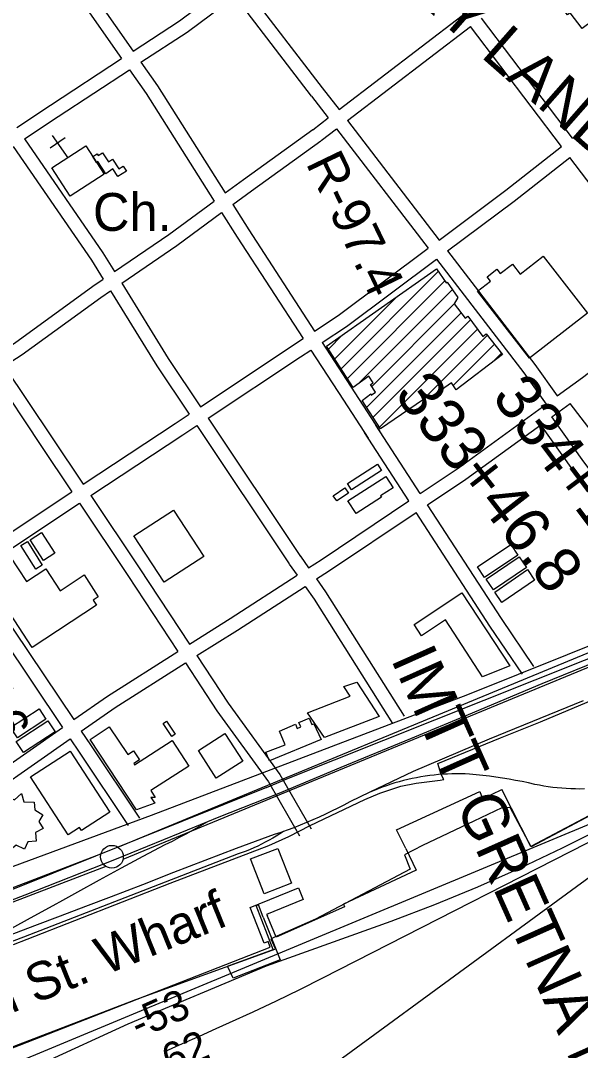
# Model space of a CAD drawing. Extents: x 3651524 to 3689615, y 505651 to 531377.
# Drawn here: x 3678446 to 3679674, y 518425 to 520684 of the extents above; entities that cross this region are included whole.
import ezdxf

# ---------------------------------------------------------------- set-up
doc = ezdxf.new("R2010")
doc.units = 0
for name, color, linetype in [('V-BLDG-IDEN', 7, 'Continuous'), ('V-BLDG-OTLN', 7, 'Continuous'), ('V-CHAN-DOCK', 7, 'Continuous'), ('V-CHAN-NAID', 7, 'Continuous'), ('V-FLOD-BASE', 7, 'Continuous'), ('V-RAIL-TRAK', 7, 'Continuous'), ('V-RIVR-EDGE', 7, 'Continuous'), ('V-RIVR-RANG', 7, 'Continuous'), ('V-RIVR-RANG-IDEN', 7, 'Continuous'), ('V-ROAD-CNTR', 7, 'Continuous'), ('V-SITE-OTLN', 7, 'Continuous'), ('V-SITE-OTLN-IDEN', 7, 'Continuous'), ('V-SURV-IDEN', 7, 'Continuous'), ('V-SURV-LINE', 7, 'Continuous'), ('V-TOPO-DPTH', 7, 'Continuous'), ('V-TOPO-MAJR', 7, 'Continuous'), ('V-TOPO-MINR', 7, 'Continuous')]:
    doc.layers.add(name, color=color, linetype=linetype)

msp = doc.modelspace()

# ---------------------------------------------------------------- linework, layer by layer
at = {"layer": 'V-BLDG-OTLN'}
for p, q in [((3679148.795, 519920.262), (3679362.126, 520133.593)), ((3679162.706, 519898.818), (3679376.732, 520112.843)), ((3679134.884, 519941.706), (3679272.502, 520079.324)), ((3679186.192, 519886.948), (3679393.107, 520093.863)), ((3679216.048, 519881.448), (3679397.291, 520062.691)), ((3679204.995, 519835.04), (3679412.407, 520042.452)), ((3679218.908, 519813.597), (3679433.008, 520027.698)), ((3679120.973, 519963.15), (3679152.13, 519994.307)), ((3679232.82, 519792.154), (3679447.934, 520007.268)), ((3679327.473, 519851.452), (3679469.783, 519993.762)), ((3679394.836, 519883.459), (3679485.255, 519973.878)), ((3679482.14, 519935.409), (3679500.726, 519953.995))]:
    msp.add_line(p, q, dxfattribs=at)
for points in [[(3679602.456, 520766.164), (3679701.788, 520840.654), (3679714.727, 520823.401), (3679733.235, 520837.281), (3679780.706, 520773.981), (3679762.907, 520760.634), (3679777.429, 520741.27), (3679677.564, 520666.383), (3679651.495, 520701.146), (3679645.568, 520696.702), (3679640.702, 520703.192), (3679680.763, 520733.234), (3679667.238, 520751.271), (3679628.175, 520721.974), (3679622.389, 520729.687), (3679627.138, 520733.251)], [(3678514.425, 520360.67), (3678588.632, 520408.98), (3678628.81, 520347.264), (3678554.601, 520298.956)], [(3678625.347, 520393.803), (3678638.161, 520374.109), (3678647.08, 520379.911), (3678660.953, 520358.589), (3678670.471, 520364.781), (3678677.784, 520353.541), (3678659.295, 520341.509), (3678648.295, 520358.415), (3678632.277, 520347.991), (3678615.023, 520374.513), (3678612.27, 520372.723), (3678603.88, 520385.623), (3678613.52, 520391.894), (3678616.168, 520387.829)], [(3679524.781, 520149.812), (3679541.749, 520127.933), (3679592.447, 520167.249), (3679689.602, 520041.977), (3679562.051, 519943.054), (3679447.877, 520090.271), (3679476.4, 520112.389), (3679469.068, 520121.843), (3679490.748, 520138.657), (3679498.129, 520129.142)], [(3679116.902, 519969.426), (3679357.88, 520139.625), (3679379.758, 520108.545), (3679381.809, 520109.983), (3679405.252, 520076.533), (3679397.216, 520062.791), (3679420.774, 520031.249), (3679427.266, 520035.558), (3679460.118, 519990.59), (3679467.495, 519996.702), (3679502.823, 519951.3), (3679401.723, 519873.621), (3679391.072, 519888.836), (3679346.99, 519858.234), (3679343.595, 519862.486), (3679235.284, 519788.357), (3679194.912, 519850.581), (3679214.376, 519864.853), (3679215.064, 519862.386), (3679224.465, 519868.732), (3679213.352, 519885.52), (3679218.947, 519889.372), (3679209.873, 519903.923), (3679175.417, 519879.224)], [(3679162.754, 519668.379), (3679228.784, 519710.795), (3679237.721, 519696.885), (3679171.69, 519654.469)], [(3679163.883, 519630.185), (3679246.923, 519683.714), (3679262.834, 519659.034), (3679235.276, 519641.269), (3679237.343, 519638.062), (3679181.858, 519602.298)], [(3679164.964, 519647.397), (3679139.428, 519629.981), (3679131.758, 519641.224), (3679157.299, 519658.638)], [(3678694.268, 519553.525), (3678780.886, 519610.222), (3678847.539, 519508.393), (3678760.92, 519451.698)], [(3678491.32, 519560.842), (3678520.582, 519515.18), (3678495.817, 519499.31), (3678466.563, 519544.976)], [(3678460.43, 519541.11), (3678492.874, 519489.398), (3678478.894, 519480.626), (3678446.45, 519532.336)], [(3679447.84, 519485.74), (3679521.05, 519534.532), (3679536.746, 519510.982), (3679463.536, 519462.19)], [(3678612.27, 519401.358), (3678471.268, 519308.606), (3678364.163, 519471.431), (3678421.747, 519509.308), (3678458.654, 519453.201), (3678500.999, 519481.054), (3678532.454, 519433.235), (3678584.829, 519467.691), (3678616.168, 519420.048), (3678604.867, 519412.614)], [(3679467.29, 519458.469), (3679539.378, 519507.533), (3679555.377, 519484.028), (3679483.285, 519434.966)], [(3679573.227, 519456.591), (3679501.692, 519407.529), (3679486.058, 519430.327), (3679557.59, 519479.385)], [(3679308.967, 519359.145), (3679413.917, 519428.249), (3679519.215, 519268.29), (3679459.458, 519244.342), (3679378.218, 519369.34), (3679325.605, 519334.37)], [(3679232.206, 519157.173), (3679112.583, 519111.458), (3679074.807, 519165.449), (3679168.495, 519201.787), (3679154.952, 519222.947), (3679183.12, 519232.898)], [(3678423.75, 519133.091), (3678486.366, 519173.934), (3678501.144, 519151.279), (3678438.526, 519110.436)], [(3679105.343, 519106.942), (3678991.875, 519060.143), (3678983.935, 519079.101), (3679026.319, 519095.287), (3679013.84, 519125.396), (3679048.687, 519140.142), (3679052.513, 519131.112), (3679060.406, 519134.473), (3679056.42, 519143.88), (3679078.889, 519153.339), (3679084.748, 519139.548), (3679088.762, 519141.166)], [(3678436.073, 519102.678), (3678505.408, 519147.879), (3678521.12, 519123.779), (3678451.779, 519078.589)], [(3678700.291, 518952.377), (3678597.92, 519106.889), (3678640.152, 519134.893), (3678680.635, 519073.725), (3678693.398, 519082.247), (3678706.534, 519062.271), (3678693.934, 519053.987), (3678695.741, 519051.179), (3678778.41, 519104.488), (3678814.912, 519048.572), (3678731.333, 518994.92), (3678741.215, 518979.409), (3678731.693, 518979.276), (3678740.131, 518966.914)], [(3678765.49, 519146.747), (3678784.546, 519118.263), (3678777.21, 519113.356), (3678758.156, 519141.842)], [(3678894.069, 519120.002), (3678933.014, 519059.264), (3678874.916, 519022.013), (3678835.974, 519082.751)], [(3678554.638, 519081.539), (3678641.508, 518947.438), (3678579.388, 518907.196), (3678575.095, 518913.824), (3678550.245, 518897.724), (3678467.667, 519025.198)], [(3678475.577, 518969.14), (3678477.014, 518952.642), (3678494.597, 518941.259), (3678485.981, 518927.039), (3678494.887, 518911.366), (3678478.319, 518902.676), (3678479.992, 518884.06), (3678461.151, 518882.608), (3678453.888, 518865.944), (3678435.876, 518874.981), (3678423.22, 518865.09), (3678412.302, 518881.42), (3678394.263, 518876.405), (3678392.121, 518898.142), (3678375.354, 518904.622), (3678384.512, 518921.076), (3678374.156, 518936.964), (3678389.274, 518945.533), (3678388.821, 518964.938), (3678407.78, 518966.169), (3678414.374, 518982.047), (3678431.934, 518974.121), (3678447.91, 518988.271), (3678452.705, 518970.23)], [(3679010.359, 518867.971), (3679040.165, 518791.292), (3678980.003, 518767.902), (3678950.084, 518844.855)]]:
    msp.add_lwpolyline(points, close=True, dxfattribs=at)
at = {"layer": 'V-CHAN-DOCK'}
for p in [(3678962.702, 518742.369), (3678978.035, 518717.378)]:
    msp.add_line(p, (3678967.922, 518744.006), dxfattribs=at)
for points in [[(3678430.289, 518657.275), (3678460.108, 518668.463), (3678773.97, 518791.474), (3678990.026, 518874.045), (3679033.95, 518894.235), (3679080.996, 518918.112), (3679201.249, 518975.464), (3679234.201, 518988.772), (3679279.722, 519004.775), (3679313.766, 519011.274), (3679366.16, 519017.881), (3679374.54, 519019.398), (3679368.308, 519030.181), (3679360.823, 519054.255), (3679498.387, 519110.139), (3679586.787, 519145.801), (3679702.896, 519194.213), (3679805.947, 519234.684), (3679861.368, 519261.234), (3679967.43, 519324.267), (3680122.613, 519414.863), (3680310.187, 519525.053)], [(3680038.602, 519122.163), (3679565.057, 518872.245), (3679501.541, 518997.032)], [(3679290.855, 518867.858), (3679270.776, 518908.984), (3679453.108, 518992.573), (3679459.151, 518976.746), (3679501.541, 518997.032)], [(3679290.855, 518867.858), (3679313.897, 518820.072), (3679153.917, 518745.318), (3679156.522, 518739.461), (3679006.406, 518672.844), (3678987.12, 518719.563)], [(3678949.451, 518738.341), (3679055.087, 518781.412), (3679065.456, 518755.976), (3678985.555, 518723.212), (3678987.12, 518719.563)], [(3674379.337, 517022.485), (3674431.287, 516883.926), (3674666.037, 516962.69), (3675026.745, 517082.924), (3675377.057, 517201.286), (3675707.064, 517311.835), (3676115.611, 517449.999), (3676422.821, 517589.814), (3676822.953, 517773.616), (3677050.318, 517876.764), (3677247.993, 517952.591), (3677702.033, 518123.597), (3678058.129, 518258.279), (3678175.938, 518300.603), (3678158.927, 518346.19), (3678172.481, 518348.985), (3678177.99, 518335.446), (3678443.368, 518436.109), (3678992.949, 518651.297), (3678988.803, 518663.486), (3678979.78, 518659.812), (3678949.451, 518738.341)], [(3678978.035, 518717.378), (3679015.511, 518623.706), (3678912.231, 518583.07), (3678899.953, 518609.794), (3678999.592, 518646.005), (3678962.702, 518742.369)]]:
    msp.add_lwpolyline(points, dxfattribs=at)
at = {"layer": 'V-FLOD-BASE'}
for q in [(3678423.895, 518776.348), (3679021.547, 519016.545)]:
    msp.add_line((3678984.976, 519001.4), q, dxfattribs=at)
msp.add_lwpolyline([(3680558.342, 519779.943), (3679794.431, 519324.421), (3679021.858, 519016.607)], dxfattribs=at)
at = {"layer": 'V-RAIL-TRAK'}
for points in [[(3678265.778, 518692.693), (3678455.748, 518765.735), (3678652.637, 518843.282), (3678796.083, 518902.162), (3678856.679, 518927.193), (3678877.697, 518935.877), (3679012.749, 518989.25), (3679149.264, 519046.104), (3679301.613, 519109.002), (3679428.237, 519161.83), (3679589.975, 519229.744), (3679733.919, 519288.131), (3679747.458, 519293.39), (3679760.91, 519298.866), (3679774.269, 519304.562), (3679787.536, 519310.474), (3679800.702, 519316.602), (3679813.769, 519322.942), (3679826.73, 519329.494), (3679839.582, 519336.259), (3679852.322, 519343.23), (3679864.948, 519350.406), (3679961.79, 519408.51)], [(3679679.766, 519191.451), (3679473.932, 519107.81), (3679307.21, 519036.8), (3679212.189, 518991.101), (3679168.268, 518969.976), (3679154.954, 518962.855), (3679141.535, 518955.935), (3679128.014, 518949.219), (3679114.393, 518942.707), (3679100.675, 518936.401), (3679086.866, 518930.302), (3679072.964, 518924.41), (3679058.976, 518918.731), (3679044.906, 518913.261), (3679030.755, 518908.005), (3679022.327, 518905.019), (3679016.523, 518902.963), (3679002.22, 518898.134), (3678987.845, 518893.524), (3678918.983, 518867.512), (3678850.199, 518841.304), (3678781.486, 518814.897), (3678712.854, 518788.294), (3678644.295, 518761.491), (3678588.19, 518740.495), (3678532.136, 518719.368), (3678476.132, 518698.106), (3678420.178, 518676.71)], [(3679682.725, 518998.228), (3679672.805, 518998.109), (3679662.884, 518998.199), (3679652.968, 518998.5), (3679643.06, 518999.01), (3679633.164, 518999.727), (3679623.286, 519000.655), (3679613.431, 519001.791), (3679603.603, 519003.135), (3679593.803, 519004.685), (3679584.038, 519006.442), (3679574.314, 519008.404), (3679560.132, 519011.53), (3679545.907, 519014.46), (3679531.642, 519017.194), (3679517.341, 519019.732), (3679503.007, 519022.073), (3679488.642, 519024.215), (3679474.249, 519026.161), (3679459.829, 519027.91), (3679445.389, 519029.46), (3679430.928, 519030.81), (3679421.185, 519031.258), (3679411.437, 519031.506), (3679401.684, 519031.555), (3679391.932, 519031.403), (3679382.183, 519031.051), (3679372.445, 519030.5), (3679362.719, 519029.749), (3679353.01, 519028.798), (3679343.323, 519027.65), (3679333.66, 519026.302), (3679324.026, 519024.756), (3679314.427, 519023.013), (3679304.865, 519021.073), (3679295.344, 519018.939), (3679285.87, 519016.611), (3679276.443, 519014.088), (3679267.071, 519011.372), (3679257.757, 519008.464), (3679248.504, 519005.365), (3679239.319, 519002.078), (3679230.201, 518998.605), (3679221.157, 518994.945), (3679212.189, 518991.101)], [(3678334.857, 518643.774), (3678397.964, 518677.738), (3678460.946, 518711.936), (3678523.799, 518746.363), (3678531.624, 518750.713), (3678571.347, 518772.788), (3678619.029, 518798.976), (3678666.841, 518824.922), (3678714.783, 518850.629), (3678762.854, 518876.091), (3678778.757, 518884.117), (3678794.557, 518892.342), (3678810.253, 518900.764), (3678825.84, 518909.38), (3678841.317, 518918.19), (3678856.679, 518927.193)], [(3679022.327, 518905.019), (3679014.586, 518899.93), (3679006.736, 518895.013), (3678998.779, 518890.266), (3678990.725, 518885.692), (3678982.569, 518881.295), (3678974.322, 518877.076), (3678965.985, 518873.04), (3678957.561, 518869.183), (3678949.056, 518865.511), (3678940.473, 518862.026), (3678931.816, 518858.726), (3678923.089, 518855.618), (3678687.487, 518764.43), (3678452.223, 518672.909), (3678283.782, 518609.591), (3678166.826, 518562.663), (3678067.226, 518520.573)]]:
    msp.add_lwpolyline(points, dxfattribs=at)
at = {"layer": 'V-RIVR-EDGE'}
msp.add_lwpolyline([(3679974.44, 519087.73), (3679565.829, 518871.222), (3679520.088, 518957.729), (3679501.703, 518956.549), (3679440.36, 518927.903), (3679327.485, 518874.262), (3679288.22, 518853.526), (3679300.397, 518822.247), (3679092.411, 518712.471), (3678994.882, 518669.821), (3679004.628, 518646.513), (3678697.99, 518535.755), (3678421.389, 518429.825)], dxfattribs=at)
at = {"layer": 'V-ROAD-CNTR'}
for points in [[(3678479.2, 520873.863), (3678510.05, 520825.909), (3678667.322, 520600.58)], [(3678504.765, 520889.572), (3678534.974, 520842.615), (3678692.447, 520616.999)], [(3679656.394, 520425.761), (3680104.753, 520776.271), (3680244.245, 520878.89)], [(3678692.446, 520616.998), (3678793.949, 520683.331), (3679026.145, 520856.784)], [(3678709.624, 520592.386), (3678811.149, 520658.733), (3678916.198, 520737.206)], [(3679083.898, 520518.287), (3678916.199, 520737.205)], [(3679107.714, 520536.531), (3678940.234, 520755.161)], [(3679144.57, 520488.541), (3679414.717, 520695.041)], [(3679656.396, 520425.761), (3679456.67, 520689.349)], [(3679162.843, 520464.748), (3679432.835, 520671.13)], [(3679632.758, 520407.282), (3679432.836, 520671.13)], [(3678437.553, 520449.38), (3678511.327, 520498.638), (3678667.322, 520600.58)], [(3678454.529, 520424.642), (3678527.863, 520473.606), (3678684.5, 520575.968)], [(3678684.499, 520575.969), (3678720.843, 520523.899), (3678870.602, 520288.049)], [(3678709.624, 520592.388), (3678745.816, 520540.533), (3678894.838, 520305.846)], [(3679107.702, 520536.546), (3679144.57, 520488.541)], [(3679083.91, 520518.272), (3679120.735, 520470.323)], [(3679086.688, 520444.296), (3679120.736, 520470.322)], [(3679162.843, 520464.749), (3679364.337, 520202.39)], [(3678894.837, 520305.844), (3678934.441, 520334.927), (3679087.045, 520444.561)], [(3679104.906, 520420.462), (3679139.009, 520446.529)], [(3679139.009, 520446.53), (3679340.311, 520184.422)], [(3678454.529, 520424.643), (3678626.03, 520174.718), (3678651.612, 520133.367)], [(3678910.956, 520280.461), (3678952.071, 520310.653), (3679104.549, 520420.197)], [(3678429.577, 520407.983), (3678600.892, 520158.33), (3678626.813, 520116.43)], [(3679364.337, 520202.389), (3679510.2, 520311.472), (3679632.757, 520407.282)], [(3681319.747, 520375.835), (3681143.145, 520239.528), (3680952.727, 520085.618), (3680836.407, 519989.306), (3680778.042, 519940.528), (3680724.182, 519901.659), (3680633.591, 519845.757), (3680403.036, 519710.058), (3679961.449, 519450.588), (3679847.287, 519382.246), (3679756.081, 519337.224), (3679426.034, 519204.741), (3679056.414, 519063.497)], [(3679382.611, 520178.594), (3679528.424, 520287.64), (3679650.877, 520383.368)], [(3679892.332, 520064.17), (3679687.898, 520334.511), (3679650.878, 520383.368)], [(3678651.611, 520133.366), (3678770.892, 520214.828), (3678870.601, 520288.047)], [(3678667.41, 520107.827), (3678788.234, 520190.344), (3678886.72, 520262.664)], [(3678886.72, 520262.665), (3678921.029, 520208.634), (3679065.67, 519986.476)], [(3678910.956, 520280.463), (3678946.263, 520224.86), (3679090.849, 520002.784)], [(3679142.775, 520036.692), (3679340.311, 520184.421)], [(3679382.612, 520178.596), (3679574.149, 519929.202), (3679623.089, 519860.378)], [(3679160.741, 520012.668), (3679358.585, 520160.626)], [(3679358.585, 520160.628), (3679550.021, 519911.366), (3679598.82, 519842.741)], [(3678392.964, 519950.737), (3678432.45, 519975.947), (3678604.099, 520100.917), (3678626.812, 520116.429)], [(3678667.411, 520107.828), (3678769.716, 519942.454), (3678840.327, 519836.814)], [(3678409.648, 519925.796), (3678449.366, 519951.155), (3678621.391, 520076.399), (3678642.612, 520090.891)], [(3678642.611, 520090.892), (3678744.482, 519926.222), (3678815.336, 519820.217)], [(3679623.089, 519860.377), (3679678.914, 519900.948), (3679892.332, 520064.17)], [(3679090.849, 520002.784), (3679144.564, 520037.995)], [(3679107.217, 519977.644), (3679161.01, 520012.905)], [(3678840.327, 519836.814), (3679065.67, 519986.476)], [(3679107.217, 519977.644), (3679178.946, 519867.474), (3679233.332, 519784.057)], [(3678856.998, 519811.872), (3679059.445, 519946.329), (3679082.127, 519961.198)], [(3679082.127, 519961.198), (3679153.81, 519851.098), (3679208.203, 519767.673)], [(3678409.648, 519925.796), (3678514.889, 519768.479), (3678582.945, 519666.883)], [(3678384.575, 519909.324), (3678489.959, 519751.791), (3678557.897, 519650.372)], [(3679322.478, 519646.671), (3679405.592, 519702.314), (3679598.82, 519842.74)], [(3679611.171, 519814.63), (3679651.405, 519843.87)], [(3679954.626, 519444.574), (3679731.245, 519740.384), (3679651.406, 519843.87)], [(3678582.945, 519666.882), (3678785, 519800.068), (3678815.337, 519820.216)], [(3678856.998, 519811.873), (3679059.745, 519508.545)], [(3679907.18, 519420.055), (3679681.602, 519715.888), (3679611.172, 519814.631)], [(3678599.641, 519641.957), (3678801.554, 519775.048), (3678832.007, 519795.274)], [(3678832.007, 519795.275), (3679034.803, 519491.873)], [(3679322.479, 519646.671), (3679225.317, 519796.412)], [(3679338.809, 519621.502), (3679422.762, 519677.706), (3679586.902, 519796.993)], [(3679883.324, 519401.865), (3679657.456, 519698.078), (3679586.903, 519796.993)], [(3679297.547, 519629.98), (3679200.151, 519780.082)], [(3678329.155, 519497.646), (3678541.088, 519639.292), (3678557.897, 519650.371)], [(3678599.642, 519641.958), (3678706.118, 519483.006), (3678816.113, 519315.909)], [(3679104.913, 519501.018), (3679297.546, 519629.98)], [(3678345.912, 519472.762), (3678557.678, 519614.296), (3678574.593, 519625.446)], [(3678574.593, 519625.447), (3678681.126, 519466.41), (3678790.754, 519299.871)], [(3679121.603, 519476.088), (3679313.877, 519604.811)], [(3679547.142, 519249.929), (3679475.496, 519355.734), (3679313.878, 519604.811)], [(3679571.982, 519266.749), (3679500.502, 519372.31), (3679338.81, 519621.502)], [(3679035.038, 519491.532), (3679052.345, 519467.127)], [(3679059.51, 519508.886), (3679077.583, 519483.4)], [(3679077.583, 519483.399), (3679105.13, 519501.16)], [(3678345.912, 519472.762), (3678430.974, 519346.436), (3678562.089, 519150.312)], [(3679094.953, 519458.903), (3679121.386, 519475.946)], [(3678320.97, 519456.092), (3678406.062, 519329.722), (3678537.495, 519133.121)], [(3678816.112, 519315.908), (3678905.136, 519372.211), (3679052.345, 519467.126)], [(3679094.953, 519458.905), (3679114.688, 519431.076), (3679286.997, 519158.164)], [(3678832.609, 519290.846), (3678921.282, 519346.927), (3679069.715, 519442.631)], [(3679069.716, 519442.632), (3679089.75, 519414.38), (3679261.629, 519142.148)], [(3678562.089, 519150.312), (3678636.283, 519202.175), (3678790.754, 519299.87)], [(3678832.61, 519290.847), (3678901.09, 519186.82), (3679014.737, 519030.239), (3679083.47, 518910.469)], [(3678578.765, 519125.368), (3678652.903, 519177.191), (3678807.251, 519274.808)], [(3678807.251, 519274.809), (3678876.408, 519169.752), (3678989.515, 519013.915), (3679057.45, 518895.537)], [(3678294.399, 518963.196), (3678537.495, 519133.121)], [(3678311.324, 518938.423), (3678554.171, 519108.176)], [(3678554.171, 519108.176), (3678573.905, 519078.657), (3678681.437, 518917.824)], [(3678578.765, 519125.368), (3678598.845, 519095.331), (3678706.377, 518934.498)], [(3679056.414, 519063.497), (3678732.012, 518940.299), (3678429.329, 518827.994), (3678115.939, 518700.856), (3677969.293, 518645.928), (3677686.111, 518535.475), (3677430.918, 518441.314)]]:
    msp.add_lwpolyline(points, dxfattribs=at)
at = {"layer": 'V-SITE-OTLN'}
for p, q in [((3678543.478, 520426.735), (3678510.605, 520403.945)), ((3678549.831, 520382.467), (3678515.647, 520431.776))]:
    msp.add_line(p, q, dxfattribs=at)
at = {"layer": 'V-SURV-LINE'}
for points in [[(3678658.76, 518870.919), (3679734.637, 519315.028)], [(3679746.087, 519287.299), (3678670.21, 518843.19)], [(3677195.004, 518309.388), (3678621.984, 518856.284)], [(3678632.73, 518828.274), (3677205.75, 518281.379)]]:
    msp.add_lwpolyline(points, dxfattribs=at)
msp.add_circle((3678646.01, 518849.428), 25, dxfattribs=at)
at = {"layer": 'V-TOPO-DPTH'}
msp.add_lwpolyline([(3679722.458, 518932.721), (3678404.2, 518384.03)], dxfattribs=at)
at = {"layer": 'V-TOPO-MAJR'}
for points in [[(3680379.653, 519302.905), (3680308.168, 519257.362), (3680210.954, 519196.448), (3680113.063, 519136.628), (3680014.72, 519077.54), (3679831.487, 518968.842), (3679824.379, 518964.727), (3679817.215, 518960.714), (3679809.967, 518956.855), (3679802.664, 518953.097), (3679634.155, 518868.664), (3679541.83, 518824.462), (3679448.54, 518782.513), (3679353.803, 518743.943), (3679258.101, 518707.625), (3678984.73, 518609.47), (3678680.83, 518482.39)], [(3678680.83, 518482.39), (3677740.26, 518051.223)]]:
    msp.add_lwpolyline(points, dxfattribs=at)
at = {"layer": 'V-TOPO-MINR'}
for points in [[(3681652.328, 519628.167), (3680184.916, 519090.553), (3680127.198, 519061.447), (3680069.675, 519031.966), (3680012.445, 519001.92), (3679955.41, 518971.498), (3679865.967, 518923.223), (3679853.81, 518916.639), (3679841.665, 518910.032), (3679829.538, 518903.39), (3678966.506, 518271.633)], [(3679796.406, 518934.266), (3679107.987, 518583.21), (3679057.299, 518557.837), (3679006.367, 518532.972), (3678955.07, 518508.87), (3678903.529, 518485.276), (3678874.153, 518472.093), (3678837.112, 518455.484), (3678800.064, 518438.892), (3678763.006, 518422.323)]]:
    msp.add_lwpolyline(points, dxfattribs=at)

# ---------------------------------------------------------------- texts
at = {"layer": 'V-BLDG-IDEN'}
msp.add_text('Third St. Wharf', height=82.99983, rotation=22.107025, dxfattribs=at).set_placement((3678214.054, 518419.912))
at = {"layer": 'V-CHAN-NAID'}
for s, rotation, p in [('JACKSON AVE FERRY LANDING (97.2) (4)', 318.694327, (3678353.264, 521572.1)), ('IMTT GRETNA NO. 6 (97.4) (2)', 294.062715, (3679257.098, 519283.586))]:
    msp.add_text(s, height=100, rotation=rotation, dxfattribs=at).set_placement(p)
at = {"layer": 'V-RIVR-RANG'}
for s, p in [('-53', (3678704.505, 518448.714)), ('-62', (3678747.149, 518358.231))]:
    msp.add_text(s, height=67, rotation=23.865, dxfattribs=at).set_placement(p)
at = {"layer": 'V-RIVR-RANG-IDEN'}
for s, rotation, p in [('R-97.4', 295.735445, (3679070.51, 520371.342)), ('R-97.6', 293.723328, (3678259.616, 519400.307))]:
    msp.add_text(s, height=83, rotation=rotation, dxfattribs=at).set_placement(p)
at = {"layer": 'V-SITE-OTLN-IDEN'}
msp.add_text('Ch.', height=82.9998, dxfattribs=at).set_placement((3678604.372, 520222.53))
at = {"layer": 'V-SURV-IDEN'}
for s, rotation, p in [('333+46.8', 307.823383, (3679263.666, 519863.368)), ('334+19.1', 306.893622, (3679477.601, 519858.343))]:
    msp.add_text(s, height=100, rotation=rotation, dxfattribs=at).set_placement(p)

doc.saveas('drawing.dxf')
